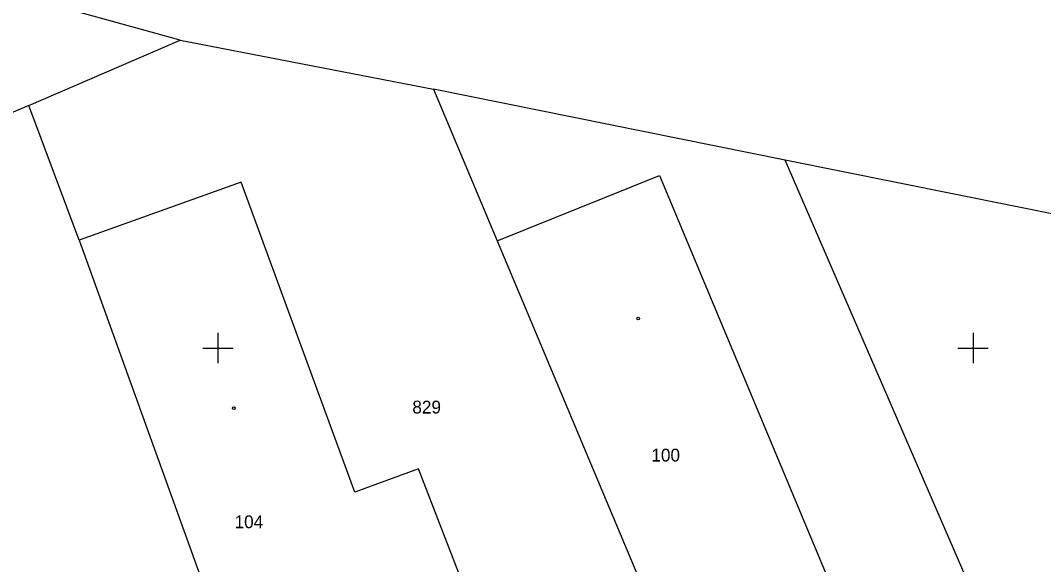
# Model space of a CAD drawing. Extents: x -703403 to -701924, y -1022520 to -1021856.
# Drawn here: x -703056.54 to -703022.67, y -1022007.17 to -1021989.15 of the extents above; entities that cross this region are included whole.
import ezdxf

# ---------------------------------------------------------------- set-up
doc = ezdxf.new("R2010")
doc.units = 0
for name, color, linetype in [('Z_hektometricka_sit', 7, 'Continuous'), ('Z_katastr_cisla_pozemkova', 7, 'Continuous'), ('Z_katastr_cisla_stavebni', 7, 'Continuous'), ('Z_katastr_hranice', 7, 'Continuous'), ('Z_katastr_vnitrni_kresba', 7, 'Continuous'), ('Z_katastr_znacky_budov', 7, 'Continuous')]:
    doc.layers.add(name, color=color, linetype=linetype)

msp = doc.modelspace()

# ---------------------------------------------------------------- linework, layer by layer
at = {"layer": 'Z_hektometricka_sit'}
for p, q in [((-703050, -1021999.5), (-703050, -1022000.5)), ((-703025, -1021999.5), (-703025, -1022000.5)), ((-703050.5, -1022000), (-703049.5, -1022000)), ((-703025.5, -1022000), (-703024.5, -1022000))]:
    msp.add_line(p, q, dxfattribs=at)
at = {"layer": 'Z_katastr_hranice'}
for p, q in [((-703051.25, -1021989.8), (-703095.03, -1021977.67)), ((-703056.26, -1021991.96), (-703051.25, -1021989.8)), ((-703051.25, -1021989.8), (-703042.86, -1021991.42)), ((-703031.22, -1021993.77), (-703042.86, -1021991.42)), ((-703042.86, -1021991.42), (-703040.75, -1021996.45)), ((-703056.26, -1021991.96), (-703065.64, -1021996)), ((-703054.59, -1021996.43), (-703056.26, -1021991.96)), ((-703024.22, -1022009.93), (-703031.22, -1021993.77)), ((-703009.08, -1021998.25), (-703031.22, -1021993.77)), ((-703049.23, -1021994.5), (-703054.59, -1021996.43)), ((-703045.47, -1022004.77), (-703049.23, -1021994.5)), ((-703054.59, -1021996.43), (-703047.21, -1022016.93)), ((-703040.75, -1021996.45), (-703034.18, -1022012.13)), ((-703043.36, -1022004), (-703045.47, -1022004.77)), ((-703041.64, -1022008.46), (-703043.36, -1022004))]:
    msp.add_line(p, q, dxfattribs=at)
at = {"layer": 'Z_katastr_vnitrni_kresba'}
for p, q in [((-703040.75, -1021996.45), (-703035.38, -1021994.28)), ((-703035.38, -1021994.28), (-703028.84, -1022009.94))]:
    msp.add_line(p, q, dxfattribs=at)
at = {"layer": 'Z_katastr_znacky_budov'}
for centre in [(-703036.082, -1021999.02), (-703049.472, -1022001.99)]:
    msp.add_circle(centre, 0.0437, dxfattribs=at)

# ---------------------------------------------------------------- texts
at = {"layer": 'Z_katastr_cisla_pozemkova'}
msp.add_text('829', height=0.425, dxfattribs=at).set_placement((-703043.563, -1022002.169))
at = {"layer": 'Z_katastr_cisla_stavebni'}
for s, p in [('100', (-703035.649, -1022003.76)), ('104', (-703049.449, -1022005.97))]:
    msp.add_text(s, height=0.425, dxfattribs=at).set_placement(p)

doc.saveas('drawing.dxf')
